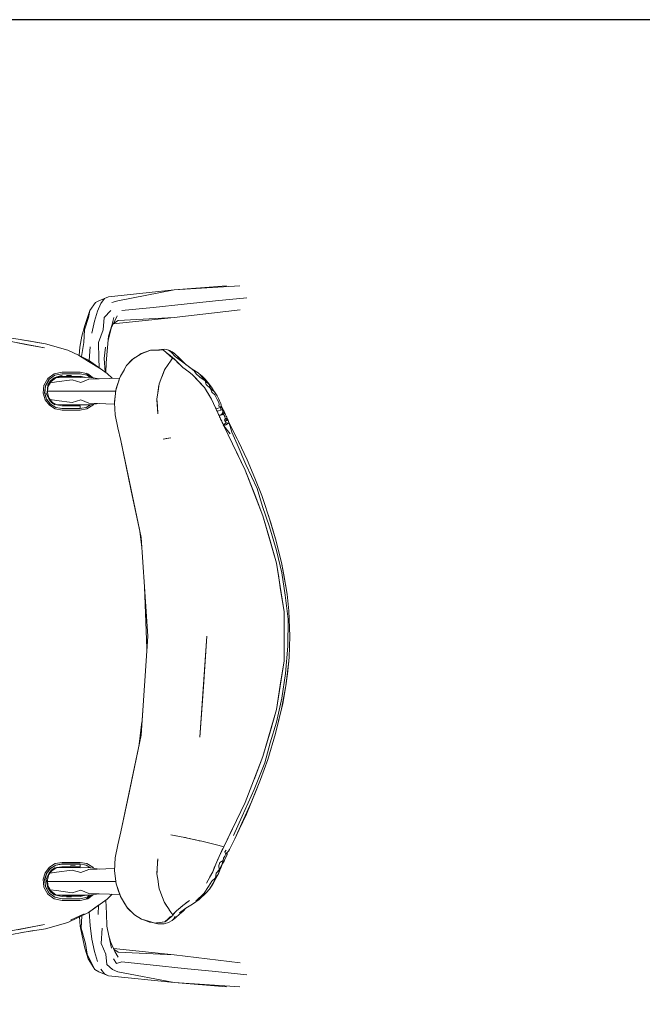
# Model space of a CAD drawing. Header units: millimetres. Extents: x -261 to 187, y -214 to 106.
# Tile 953 of 1056: x -212.323 to -211.856, y 18.012 to 18.751. Entities that reach past the tile are written whole.
import ezdxf

# ---------------------------------------------------------------- set-up
doc = ezdxf.new("R2010")
doc.units = ezdxf.units.MM
doc.header["$LTSCALE"] = 0.005
doc.header["$MEASUREMENT"] = 0
doc.layers.add('DI-Detalhes', color=1, linetype='Continuous', lineweight=30)
doc.layers.add('IFC-Elemento de mobília-Contorno', color=9, linetype='Continuous', lineweight=5)

msp = doc.modelspace()

# ---------------------------------------------------------------- linework, layer by layer
at = {"layer": 'DI-Detalhes'}
msp.add_lwpolyline([(-213.59691, 14.97736), (-210.47347, 14.97736), (-210.47347, 18.7509), (-213.59691, 18.7509), (-213.59691, 14.97736)], dxfattribs=at)
at = {"layer": 'IFC-Elemento de mobília-Contorno', "lineweight": 5}
for p, q in [((-212.25674, 18.54308), (-212.20744, 18.54815)), ((-212.24962, 18.54005), (-212.20744, 18.54815)), ((-212.20744, 18.54815), (-212.1581, 18.55132)), ((-212.20744, 18.54815), (-212.16813, 18.55132)), ((-212.27078, 18.53285), (-212.2665, 18.53872)), ((-212.2665, 18.53872), (-212.26381, 18.54005)), ((-212.26504, 18.53236), (-212.26247, 18.53804)), ((-212.26381, 18.54005), (-212.25674, 18.54308)), ((-212.26247, 18.53804), (-212.25966, 18.54166)), ((-212.25966, 18.54166), (-212.25674, 18.54308)), ((-212.25429, 18.53872), (-212.24962, 18.54005)), ((-212.19983, 18.53753), (-212.17643, 18.53994)), ((-212.17643, 18.53994), (-212.15302, 18.54235)), ((-212.2725, 18.52764), (-212.27078, 18.53285)), ((-212.27168, 18.52759), (-212.27078, 18.53285)), ((-212.26729, 18.52483), (-212.26504, 18.53236)), ((-212.25995, 18.52759), (-212.25503, 18.53285)), ((-212.24664, 18.53272), (-212.22323, 18.53512)), ((-212.22323, 18.53512), (-212.19983, 18.53753)), ((-212.20731, 18.52742), (-212.15798, 18.53337)), ((-212.27479, 18.51821), (-212.27168, 18.52759)), ((-212.27436, 18.52153), (-212.2725, 18.52764)), ((-212.26914, 18.51574), (-212.26729, 18.52483)), ((-212.26075, 18.51821), (-212.25995, 18.52759)), ((-212.25477, 18.5194), (-212.25021, 18.52875)), ((-212.25429, 18.52153), (-212.25256, 18.52764)), ((-212.25316, 18.5227), (-212.20731, 18.52742)), ((-212.25303, 18.52298), (-212.24953, 18.52538)), ((-212.24953, 18.52538), (-212.20731, 18.52742)), ((-212.27658, 18.51346), (-212.27436, 18.52153)), ((-212.27514, 18.50889), (-212.27479, 18.51821)), ((-212.26413, 18.50889), (-212.26075, 18.51821)), ((-212.25686, 18.51016), (-212.25429, 18.52153)), ((-212.25657, 18.51346), (-212.25429, 18.52153)), ((-212.33253, 18.50993), (-212.30458, 18.50468)), ((-212.32915, 18.51206), (-212.32148, 18.5107)), ((-212.32493, 18.5085), (-212.31732, 18.50707)), ((-212.32167, 18.51074), (-212.30393, 18.5078)), ((-212.32164, 18.51073), (-212.31675, 18.50992)), ((-212.32148, 18.5107), (-212.31275, 18.50919)), ((-212.31675, 18.50992), (-212.30393, 18.5078)), ((-212.2781, 18.50517), (-212.27658, 18.51346)), ((-212.27697, 18.49823), (-212.27514, 18.50889)), ((-212.26413, 18.50889), (-212.26381, 18.49681)), ((-212.25756, 18.50231), (-212.25657, 18.51346)), ((-212.31732, 18.50707), (-212.30458, 18.50468)), ((-212.30393, 18.5078), (-212.2873, 18.50311)), ((-212.30393, 18.5078), (-212.28729, 18.5031)), ((-212.2873, 18.50311), (-212.2792, 18.49933)), ((-212.2786, 18.49903), (-212.2781, 18.50517)), ((-212.27127, 18.4953), (-212.27051, 18.50541)), ((-212.25988, 18.49668), (-212.259, 18.50517)), ((-212.25834, 18.49339), (-212.25756, 18.50231)), ((-212.23218, 18.50036), (-212.22579, 18.50283)), ((-212.23214, 18.50042), (-212.22858, 18.50188)), ((-212.23214, 18.50042), (-212.229, 18.50163)), ((-212.23036, 18.50106), (-212.22976, 18.50133)), ((-212.229, 18.50163), (-212.2258, 18.50284)), ((-212.229, 18.50163), (-212.22587, 18.50284)), ((-212.22858, 18.50188), (-212.22602, 18.50278)), ((-212.22589, 18.50282), (-212.21564, 18.50317)), ((-212.22587, 18.50284), (-212.22528, 18.50304)), ((-212.22587, 18.50284), (-212.22335, 18.50291)), ((-212.22528, 18.50304), (-212.21897, 18.50331)), ((-212.22335, 18.50291), (-212.22084, 18.503)), ((-212.22084, 18.503), (-212.21832, 18.50308)), ((-212.22021, 18.50301), (-212.2202, 18.50302)), ((-212.21897, 18.50331), (-212.2148, 18.50375)), ((-212.21832, 18.50308), (-212.21581, 18.50316)), ((-212.21564, 18.50317), (-212.20866, 18.49714)), ((-212.2148, 18.50375), (-212.21311, 18.50358)), ((-212.21371, 18.50151), (-212.21241, 18.50048)), ((-212.21311, 18.50358), (-212.21118, 18.50273)), ((-212.21311, 18.50358), (-212.21074, 18.50266)), ((-212.21118, 18.50273), (-212.20932, 18.50128)), ((-212.21074, 18.50266), (-212.20888, 18.50172)), ((-212.20932, 18.50128), (-212.20675, 18.49833)), ((-212.20888, 18.50172), (-212.20708, 18.50049)), ((-212.2792, 18.49933), (-212.2717, 18.49441)), ((-212.2792, 18.49933), (-212.27173, 18.49564)), ((-212.27274, 18.49611), (-212.27173, 18.49564)), ((-212.27274, 18.49611), (-212.27173, 18.49564)), ((-212.27173, 18.49564), (-212.25768, 18.48559)), ((-212.2717, 18.49441), (-212.26215, 18.48868)), ((-212.26381, 18.49681), (-212.26379, 18.48996)), ((-212.25988, 18.49668), (-212.25924, 18.48671)), ((-212.25876, 18.48636), (-212.25834, 18.49339)), ((-212.24308, 18.49145), (-212.24101, 18.49387)), ((-212.24176, 18.49304), (-212.24075, 18.49419)), ((-212.24101, 18.49387), (-212.23805, 18.49661)), ((-212.24075, 18.49419), (-212.23931, 18.4955)), ((-212.23931, 18.4955), (-212.23788, 18.49681)), ((-212.23819, 18.49652), (-212.23218, 18.50036)), ((-212.23788, 18.49681), (-212.23501, 18.49861)), ((-212.23501, 18.49861), (-212.23214, 18.50042)), ((-212.21241, 18.50048), (-212.21046, 18.49893)), ((-212.21192, 18.49224), (-212.2102, 18.49481)), ((-212.21046, 18.49893), (-212.2085, 18.49738)), ((-212.21043, 18.49867), (-212.21003, 18.49859)), ((-212.21043, 18.49867), (-212.21003, 18.49859)), ((-212.21021, 18.49481), (-212.2085, 18.49738)), ((-212.2102, 18.49481), (-212.20868, 18.49716)), ((-212.20968, 18.49562), (-212.20967, 18.49562)), ((-212.20882, 18.49695), (-212.20879, 18.49693)), ((-212.2085, 18.49738), (-212.20491, 18.49392)), ((-212.2085, 18.49738), (-212.20752, 18.49643)), ((-212.20752, 18.49643), (-212.20653, 18.49549)), ((-212.20708, 18.50049), (-212.20331, 18.497)), ((-212.20675, 18.49833), (-212.19899, 18.49253)), ((-212.20653, 18.49549), (-212.20457, 18.4936)), ((-212.20491, 18.49392), (-212.20082, 18.49)), ((-212.20481, 18.49818), (-212.19899, 18.49253)), ((-212.20457, 18.4936), (-212.2027, 18.4918)), ((-212.20331, 18.497), (-212.19844, 18.49213)), ((-212.29735, 18.48537), (-212.29153, 18.48662)), ((-212.29153, 18.48662), (-212.28816, 18.48662)), ((-212.28816, 18.48662), (-212.28478, 18.48662)), ((-212.28478, 18.48662), (-212.2814, 18.48661)), ((-212.2814, 18.48661), (-212.27802, 18.48661)), ((-212.27802, 18.48661), (-212.27221, 18.48536)), ((-212.24809, 18.48259), (-212.24308, 18.49145)), ((-212.24772, 18.48342), (-212.2455, 18.48722)), ((-212.2455, 18.48722), (-212.24473, 18.48854)), ((-212.2429, 18.49166), (-212.24276, 18.49189)), ((-212.24287, 18.49169), (-212.24276, 18.49189)), ((-212.24287, 18.49169), (-212.24276, 18.49189)), ((-212.24276, 18.49189), (-212.24176, 18.49304)), ((-212.2166, 18.48302), (-212.21456, 18.48829)), ((-212.21649, 18.48329), (-212.21491, 18.48758)), ((-212.21538, 18.4863), (-212.21533, 18.4863)), ((-212.21491, 18.48758), (-212.21473, 18.48787)), ((-212.21459, 18.48823), (-212.21192, 18.49224)), ((-212.2027, 18.4918), (-212.20082, 18.49)), ((-212.20082, 18.49), (-212.19639, 18.48668)), ((-212.19899, 18.49253), (-212.19236, 18.48739)), ((-212.19899, 18.49253), (-212.19392, 18.48887)), ((-212.19639, 18.48668), (-212.19365, 18.48463)), ((-212.19392, 18.48887), (-212.18941, 18.48607)), ((-212.19236, 18.48739), (-212.19087, 18.48515)), ((-212.18941, 18.48607), (-212.18415, 18.48124)), ((-212.30515, 18.47658), (-212.30214, 18.48185)), ((-212.30405, 18.47625), (-212.30134, 18.48091)), ((-212.30392, 18.47623), (-212.30123, 18.481)), ((-212.30214, 18.48185), (-212.29735, 18.48537)), ((-212.3021, 18.47713), (-212.30021, 18.48006)), ((-212.30208, 18.47563), (-212.29979, 18.47962)), ((-212.30135, 18.48091), (-212.29684, 18.48423)), ((-212.30134, 18.48091), (-212.30133, 18.48092)), ((-212.30072, 18.47872), (-212.29822, 18.48122)), ((-212.30043, 18.47851), (-212.29568, 18.47916)), ((-212.30021, 18.48006), (-212.29752, 18.48225)), ((-212.29979, 18.47962), (-212.29608, 18.48233)), ((-212.29822, 18.48122), (-212.29512, 18.48292)), ((-212.29752, 18.48225), (-212.29154, 18.48434)), ((-212.29684, 18.48423), (-212.29154, 18.48537)), ((-212.2961, 18.48231), (-212.29128, 18.48264)), ((-212.29608, 18.48233), (-212.29158, 18.48329)), ((-212.29568, 18.47916), (-212.28381, 18.48075)), ((-212.29512, 18.48292), (-212.29154, 18.48434)), ((-212.29512, 18.48292), (-212.29156, 18.48358)), ((-212.29158, 18.48329), (-212.2882, 18.48329)), ((-212.29154, 18.48537), (-212.28816, 18.48537)), ((-212.29128, 18.48264), (-212.28213, 18.48264)), ((-212.28829, 18.48393), (-212.28441, 18.4839)), ((-212.2882, 18.48329), (-212.28482, 18.48329)), ((-212.28816, 18.48537), (-212.28478, 18.48537)), ((-212.28482, 18.48329), (-212.28144, 18.48329)), ((-212.28478, 18.48537), (-212.2814, 18.48537)), ((-212.28381, 18.48075), (-212.27747, 18.47884)), ((-212.28213, 18.48264), (-212.27747, 18.48249)), ((-212.28144, 18.48329), (-212.27806, 18.48329)), ((-212.2814, 18.48537), (-212.27802, 18.48536)), ((-212.27905, 18.48329), (-212.27904, 18.48264)), ((-212.27904, 18.48254), (-212.27904, 18.48264)), ((-212.27806, 18.48329), (-212.27464, 18.48256)), ((-212.27804, 18.48357), (-212.27363, 18.48258)), ((-212.27802, 18.48536), (-212.27271, 18.48421)), ((-212.27796, 18.48264), (-212.27793, 18.48326)), ((-212.27796, 18.4825), (-212.27796, 18.48264)), ((-212.27747, 18.48249), (-212.27146, 18.48264)), ((-212.27747, 18.47884), (-212.27154, 18.48125)), ((-212.27375, 18.48569), (-212.27058, 18.48359)), ((-212.27375, 18.48569), (-212.27325, 18.48536)), ((-212.27373, 18.4826), (-212.2737, 18.48258)), ((-212.27373, 18.4826), (-212.27365, 18.48258)), ((-212.27325, 18.48536), (-212.27191, 18.48447)), ((-212.27271, 18.48421), (-212.27037, 18.48249)), ((-212.27221, 18.48536), (-212.26781, 18.48213)), ((-212.27191, 18.48447), (-212.27058, 18.48359)), ((-212.27163, 18.48124), (-212.24824, 18.48212)), ((-212.27163, 18.48125), (-212.27154, 18.48125)), ((-212.27146, 18.48264), (-212.26357, 18.48155)), ((-212.27058, 18.48359), (-212.26887, 18.48228)), ((-212.27058, 18.48359), (-212.2693, 18.48261)), ((-212.2693, 18.48261), (-212.26887, 18.48228)), ((-212.25768, 18.48559), (-212.25404, 18.4819)), ((-212.25115, 18.47312), (-212.24809, 18.48259)), ((-212.25092, 18.47414), (-212.24893, 18.48004)), ((-212.25092, 18.47414), (-212.24937, 18.47864)), ((-212.24893, 18.48004), (-212.24879, 18.48043)), ((-212.24788, 18.48296), (-212.24772, 18.48342)), ((-212.24787, 18.48299), (-212.24772, 18.48342)), ((-212.21861, 18.4778), (-212.2166, 18.48302)), ((-212.19365, 18.48463), (-212.18918, 18.47978)), ((-212.19365, 18.48463), (-212.19137, 18.48215)), ((-212.19142, 18.48221), (-212.18918, 18.47978)), ((-212.19087, 18.48515), (-212.18814, 18.4827)), ((-212.18918, 18.47978), (-212.18471, 18.47495)), ((-212.18918, 18.47978), (-212.18695, 18.47737)), ((-212.18814, 18.4827), (-212.18426, 18.48013)), ((-212.18785, 18.48454), (-212.18426, 18.48013)), ((-212.18678, 18.48365), (-212.18415, 18.48124)), ((-212.18426, 18.48013), (-212.18109, 18.47719)), ((-212.18426, 18.48013), (-212.18347, 18.47727)), ((-212.18415, 18.48124), (-212.17936, 18.47532)), ((-212.30572, 18.47076), (-212.30509, 18.47668)), ((-212.30459, 18.4709), (-212.30405, 18.47625)), ((-212.30446, 18.47076), (-212.30392, 18.47623)), ((-212.30445, 18.47227), (-212.30432, 18.47227)), ((-212.30294, 18.47816), (-212.30282, 18.47818)), ((-212.30279, 18.47099), (-212.3021, 18.47713)), ((-212.30254, 18.47105), (-212.30208, 18.47563)), ((-212.30241, 18.47227), (-212.29157, 18.47227)), ((-212.30218, 18.47582), (-212.3021, 18.47713)), ((-212.29157, 18.47227), (-212.28197, 18.47227)), ((-212.28197, 18.47227), (-212.27662, 18.47227)), ((-212.27662, 18.47227), (-212.2598, 18.47227)), ((-212.2598, 18.47227), (-212.25126, 18.47227)), ((-212.25228, 18.46362), (-212.25115, 18.47312)), ((-212.251, 18.47361), (-212.25092, 18.47414)), ((-212.22035, 18.46662), (-212.21948, 18.47221)), ((-212.21962, 18.47131), (-212.21886, 18.47681)), ((-212.21953, 18.47194), (-212.21952, 18.47194)), ((-212.21948, 18.47221), (-212.21861, 18.4778)), ((-212.21886, 18.47681), (-212.21869, 18.47727)), ((-212.18695, 18.47737), (-212.18471, 18.47495)), ((-212.18535, 18.47563), (-212.18533, 18.47562)), ((-212.18471, 18.47495), (-212.17934, 18.46621)), ((-212.18471, 18.47495), (-212.18337, 18.47276)), ((-212.18347, 18.47727), (-212.18004, 18.47423)), ((-212.18337, 18.47276), (-212.18203, 18.47058)), ((-212.18176, 18.47828), (-212.17936, 18.47532)), ((-212.18109, 18.47719), (-212.18004, 18.47423)), ((-212.18004, 18.47423), (-212.1771, 18.47167)), ((-212.18004, 18.47423), (-212.17917, 18.4714)), ((-212.17936, 18.47532), (-212.17801, 18.47284)), ((-212.17936, 18.47532), (-212.178, 18.47283)), ((-212.17917, 18.4714), (-212.17693, 18.46947)), ((-212.17801, 18.47284), (-212.1771, 18.47167)), ((-212.1771, 18.47167), (-212.17522, 18.46866)), ((-212.30572, 18.47076), (-212.3042, 18.46576)), ((-212.30459, 18.4709), (-212.3039, 18.46861)), ((-212.30446, 18.47076), (-212.3031, 18.4663)), ((-212.3042, 18.46576), (-212.30102, 18.46166)), ((-212.3039, 18.46861), (-212.30318, 18.46617)), ((-212.30349, 18.47088), (-212.30126, 18.46589)), ((-212.30325, 18.46641), (-212.30313, 18.46639)), ((-212.30322, 18.46631), (-212.30177, 18.46443)), ((-212.3031, 18.4663), (-212.30015, 18.4625)), ((-212.30254, 18.47105), (-212.30138, 18.46722)), ((-212.30194, 18.46798), (-212.30033, 18.46537)), ((-212.30177, 18.46443), (-212.30032, 18.46255)), ((-212.30138, 18.46722), (-212.29893, 18.46406)), ((-212.30126, 18.46589), (-212.29931, 18.46359)), ((-212.30045, 18.46602), (-212.29568, 18.46537)), ((-212.30033, 18.46537), (-212.29815, 18.46321)), ((-212.29893, 18.46406), (-212.29551, 18.46198)), ((-212.29568, 18.46537), (-212.28381, 18.46378)), ((-212.28381, 18.46378), (-212.27747, 18.4657)), ((-212.27747, 18.4657), (-212.27154, 18.46329)), ((-212.25225, 18.46441), (-212.25174, 18.4682)), ((-212.25225, 18.46441), (-212.25223, 18.46402)), ((-212.22038, 18.46575), (-212.22032, 18.46619)), ((-212.22038, 18.46575), (-212.21972, 18.45526)), ((-212.22035, 18.46662), (-212.22003, 18.46094)), ((-212.18203, 18.47058), (-212.18068, 18.46839)), ((-212.18068, 18.46839), (-212.17934, 18.46621)), ((-212.17934, 18.46621), (-212.17638, 18.45981)), ((-212.1786, 18.46461), (-212.17786, 18.46301)), ((-212.17693, 18.46947), (-212.17504, 18.46595)), ((-212.17522, 18.46866), (-212.17418, 18.46673)), ((-212.17504, 18.46595), (-212.17426, 18.46434)), ((-212.17426, 18.46434), (-212.17362, 18.46279)), ((-212.17418, 18.46673), (-212.17337, 18.46494)), ((-212.17337, 18.46494), (-212.1725, 18.46311)), ((-212.30102, 18.46166), (-212.29661, 18.45895)), ((-212.30032, 18.46255), (-212.29628, 18.46009)), ((-212.30024, 18.4625), (-212.30008, 18.46249)), ((-212.30021, 18.46257), (-212.29608, 18.46005)), ((-212.29931, 18.46359), (-212.29681, 18.46192)), ((-212.29661, 18.45895), (-212.29153, 18.458)), ((-212.29628, 18.46009), (-212.29163, 18.45924)), ((-212.29618, 18.46011), (-212.29153, 18.45925)), ((-212.2959, 18.46221), (-212.29128, 18.4619)), ((-212.29551, 18.46198), (-212.29158, 18.46125)), ((-212.29163, 18.45924), (-212.28825, 18.45924)), ((-212.29158, 18.46125), (-212.2882, 18.46125)), ((-212.29153, 18.45925), (-212.28815, 18.45925)), ((-212.29153, 18.458), (-212.28815, 18.458)), ((-212.29128, 18.4619), (-212.28213, 18.4619)), ((-212.28825, 18.45924), (-212.28486, 18.45924)), ((-212.2882, 18.46125), (-212.28482, 18.46125)), ((-212.28815, 18.45925), (-212.28477, 18.45925)), ((-212.28815, 18.458), (-212.28478, 18.458)), ((-212.28486, 18.45924), (-212.28148, 18.45923)), ((-212.28482, 18.46125), (-212.28144, 18.46125)), ((-212.28478, 18.458), (-212.2814, 18.458)), ((-212.28477, 18.45925), (-212.2814, 18.45925)), ((-212.28213, 18.4619), (-212.27747, 18.46204)), ((-212.28148, 18.45923), (-212.27809, 18.45923)), ((-212.28144, 18.46125), (-212.27806, 18.46125)), ((-212.2814, 18.45925), (-212.27802, 18.45925)), ((-212.2814, 18.458), (-212.27802, 18.458)), ((-212.27904, 18.46125), (-212.27904, 18.46199)), ((-212.27904, 18.45923), (-212.27904, 18.45925)), ((-212.2781, 18.45799), (-212.27293, 18.45896)), ((-212.27809, 18.45923), (-212.27344, 18.46009)), ((-212.27809, 18.45923), (-212.27809, 18.45925)), ((-212.27808, 18.46125), (-212.27807, 18.46202)), ((-212.27806, 18.46125), (-212.27804, 18.46109)), ((-212.27804, 18.46109), (-212.27803, 18.46066)), ((-212.27803, 18.46066), (-212.27802, 18.46002)), ((-212.27802, 18.46002), (-212.27802, 18.45925)), ((-212.27747, 18.46204), (-212.27146, 18.4619)), ((-212.27344, 18.46009), (-212.27018, 18.46208)), ((-212.27293, 18.45896), (-212.26852, 18.46167)), ((-212.27163, 18.46119), (-212.27163, 18.4619)), ((-212.27154, 18.46329), (-212.2522, 18.46256)), ((-212.27146, 18.4619), (-212.26357, 18.46299)), ((-212.26852, 18.46167), (-212.26796, 18.46238)), ((-212.25228, 18.46362), (-212.25166, 18.4546)), ((-212.22003, 18.46094), (-212.21972, 18.45526)), ((-212.17786, 18.46301), (-212.17712, 18.46141)), ((-212.17712, 18.46141), (-212.17638, 18.45981)), ((-212.17638, 18.45981), (-212.17299, 18.45237)), ((-212.17638, 18.45981), (-212.176, 18.45897)), ((-212.176, 18.45897), (-212.17221, 18.46025)), ((-212.176, 18.45897), (-212.1756, 18.45809)), ((-212.17561, 18.45812), (-212.17523, 18.45728)), ((-212.17523, 18.45728), (-212.17139, 18.45819)), ((-212.17523, 18.45728), (-212.17484, 18.45643)), ((-212.17484, 18.45643), (-212.17446, 18.45559)), ((-212.17401, 18.46093), (-212.17362, 18.46279)), ((-212.17401, 18.46093), (-212.17221, 18.46025)), ((-212.17258, 18.45882), (-212.17221, 18.46025)), ((-212.17258, 18.45882), (-212.17139, 18.45819)), ((-212.1725, 18.46311), (-212.17224, 18.46169)), ((-212.17224, 18.46169), (-212.17221, 18.46025)), ((-212.17223, 18.46158), (-212.17104, 18.45931)), ((-212.17221, 18.46025), (-212.17104, 18.45931)), ((-212.17139, 18.45819), (-212.17104, 18.45931)), ((-212.17139, 18.45819), (-212.17102, 18.45731)), ((-212.17114, 18.45898), (-212.16996, 18.45707)), ((-212.17102, 18.45731), (-212.1709, 18.45634)), ((-212.17102, 18.45731), (-212.16996, 18.45707)), ((-212.16996, 18.45707), (-212.16988, 18.45605)), ((-212.16991, 18.45642), (-212.16916, 18.45531)), ((-212.25166, 18.4546), (-212.2498, 18.44483)), ((-212.17446, 18.45559), (-212.17408, 18.45475)), ((-212.17408, 18.45475), (-212.17369, 18.4539)), ((-212.17369, 18.4539), (-212.1716, 18.45504)), ((-212.17369, 18.4539), (-212.17006, 18.45487)), ((-212.17369, 18.4539), (-212.17331, 18.45306)), ((-212.17331, 18.45306), (-212.17299, 18.45237)), ((-212.17299, 18.45237), (-212.17023, 18.4463)), ((-212.17299, 18.45237), (-212.17254, 18.45137)), ((-212.17254, 18.45137), (-212.17215, 18.45052)), ((-212.17215, 18.45052), (-212.17177, 18.44968)), ((-212.17177, 18.44968), (-212.17138, 18.44884)), ((-212.1716, 18.45504), (-212.1709, 18.45634)), ((-212.1716, 18.45504), (-212.16981, 18.45588)), ((-212.1716, 18.45504), (-212.17006, 18.45487)), ((-212.1709, 18.45634), (-212.16987, 18.45586)), ((-212.17006, 18.45487), (-212.16987, 18.45586)), ((-212.17006, 18.45487), (-212.16994, 18.45396)), ((-212.16994, 18.45396), (-212.16935, 18.45326)), ((-212.16988, 18.45605), (-212.16987, 18.45586)), ((-212.16987, 18.45586), (-212.16916, 18.45531)), ((-212.16964, 18.45064), (-212.16906, 18.45183)), ((-212.16964, 18.45064), (-212.16773, 18.4518)), ((-212.16964, 18.45064), (-212.16909, 18.44942)), ((-212.16935, 18.45326), (-212.16906, 18.45183)), ((-212.16916, 18.45531), (-212.16885, 18.4545)), ((-212.16909, 18.44942), (-212.16788, 18.45084)), ((-212.16909, 18.44942), (-212.16696, 18.45047)), ((-212.16909, 18.44942), (-212.16841, 18.44856)), ((-212.16906, 18.45183), (-212.16773, 18.4518)), ((-212.16885, 18.4545), (-212.16836, 18.45354)), ((-212.16836, 18.45354), (-212.16799, 18.45267)), ((-212.16799, 18.45267), (-212.16773, 18.4518)), ((-212.16788, 18.45084), (-212.16773, 18.4518)), ((-212.16788, 18.45084), (-212.16696, 18.45047)), ((-212.16778, 18.45145), (-212.16696, 18.45047)), ((-212.16696, 18.45047), (-212.16673, 18.4496)), ((-212.16673, 18.4496), (-212.16614, 18.44824)), ((-212.2498, 18.44483), (-212.24738, 18.43518)), ((-212.17138, 18.44884), (-212.171, 18.44799)), ((-212.171, 18.44799), (-212.17053, 18.44697)), ((-212.17059, 18.4471), (-212.16841, 18.44856)), ((-212.17059, 18.4471), (-212.16818, 18.44727)), ((-212.17059, 18.4471), (-212.17023, 18.4463)), ((-212.17023, 18.4463), (-212.16818, 18.44727)), ((-212.17023, 18.4463), (-212.16862, 18.44706)), ((-212.17023, 18.4463), (-212.16531, 18.44014)), ((-212.17023, 18.4463), (-212.15421, 18.41309)), ((-212.16862, 18.44706), (-212.16738, 18.44765)), ((-212.16841, 18.44856), (-212.16614, 18.44824)), ((-212.16818, 18.44727), (-212.16614, 18.44824)), ((-212.16738, 18.44765), (-212.16614, 18.44824)), ((-212.16614, 18.44824), (-212.16414, 18.44159)), ((-212.16614, 18.44824), (-212.16016, 18.43651)), ((-212.16414, 18.44159), (-212.16011, 18.43246)), ((-212.24738, 18.43518), (-212.23224, 18.36253)), ((-212.24738, 18.43518), (-212.23981, 18.39885)), ((-212.21555, 18.43629), (-212.20999, 18.43725)), ((-212.21555, 18.43629), (-212.21339, 18.43667)), ((-212.21339, 18.43667), (-212.20999, 18.43725)), ((-212.16016, 18.43651), (-212.15915, 18.43445)), ((-212.15915, 18.43445), (-212.15272, 18.42071)), ((-212.16222, 18.42969), (-212.15421, 18.41309)), ((-212.16011, 18.43246), (-212.15357, 18.41736)), ((-212.15272, 18.42071), (-212.14687, 18.40694)), ((-212.15421, 18.41309), (-212.14078, 18.37873)), ((-212.15421, 18.41309), (-212.14749, 18.39591)), ((-212.15357, 18.41736), (-212.14516, 18.39926)), ((-212.14687, 18.40694), (-212.14174, 18.39396)), ((-212.23981, 18.39885), (-212.23224, 18.36253)), ((-212.14516, 18.39926), (-212.14114, 18.38583)), ((-212.14749, 18.39591), (-212.14078, 18.37873)), ((-212.14174, 18.39396), (-212.13494, 18.37361)), ((-212.14114, 18.38583), (-212.13581, 18.37061)), ((-212.14078, 18.37873), (-212.13066, 18.34327)), ((-212.14078, 18.37873), (-212.13572, 18.361)), ((-212.13701, 18.37966), (-212.13132, 18.36147)), ((-212.13581, 18.37061), (-212.13054, 18.35285)), ((-212.13494, 18.37361), (-212.13132, 18.36147)), ((-212.23317, 18.36697), (-212.23172, 18.35494)), ((-212.23224, 18.36253), (-212.22971, 18.32547)), ((-212.23224, 18.36253), (-212.22717, 18.28842)), ((-212.13572, 18.361), (-212.13066, 18.34327)), ((-212.13132, 18.36147), (-212.12701, 18.34376)), ((-212.13054, 18.35285), (-212.12669, 18.33597)), ((-212.13066, 18.34327), (-212.12497, 18.30685)), ((-212.13066, 18.34327), (-212.12924, 18.33416)), ((-212.12701, 18.34376), (-212.12369, 18.32566)), ((-212.12701, 18.34376), (-212.12517, 18.33443)), ((-212.12924, 18.33416), (-212.12781, 18.32506)), ((-212.12669, 18.33597), (-212.12418, 18.31921)), ((-212.12517, 18.33443), (-212.12259, 18.3199)), ((-212.22971, 18.32547), (-212.2278, 18.27921)), ((-212.12781, 18.32506), (-212.12497, 18.30685)), ((-212.12418, 18.31921), (-212.122, 18.30134)), ((-212.12259, 18.3199), (-212.12129, 18.30755)), ((-212.12497, 18.26999), (-212.12497, 18.30685)), ((-212.12207, 18.2809), (-212.122, 18.30134)), ((-212.12129, 18.30755), (-212.12056, 18.2884)), ((-212.23224, 18.21431), (-212.22717, 18.28842)), ((-212.18806, 18.21264), (-212.18287, 18.28842)), ((-212.18547, 18.25053), (-212.18287, 18.28842)), ((-212.12109, 18.27255), (-212.12056, 18.2884)), ((-212.1238, 18.26058), (-212.12207, 18.2809)), ((-212.12252, 18.26015), (-212.12109, 18.27255)), ((-212.13068, 18.23357), (-212.12497, 18.26999)), ((-212.12782, 18.25178), (-212.12497, 18.26999)), ((-212.12369, 18.25114), (-212.12148, 18.26964)), ((-212.12673, 18.24189), (-212.1238, 18.26058)), ((-212.12369, 18.25114), (-212.12252, 18.26015)), ((-212.23224, 18.21431), (-212.22971, 18.25137)), ((-212.18806, 18.21264), (-212.18547, 18.25053)), ((-212.13068, 18.23357), (-212.12782, 18.25178)), ((-212.12692, 18.23397), (-212.12369, 18.25114)), ((-212.12595, 18.23789), (-212.12369, 18.25114)), ((-212.13134, 18.21538), (-212.12595, 18.23789)), ((-212.13055, 18.22403), (-212.12673, 18.24189)), ((-212.1408, 18.19811), (-212.13068, 18.23357)), ((-212.13574, 18.21584), (-212.13068, 18.23357)), ((-212.13134, 18.21538), (-212.12692, 18.23397)), ((-212.23366, 18.20752), (-212.23156, 18.22426)), ((-212.13531, 18.20836), (-212.13055, 18.22403)), ((-212.24738, 18.14166), (-212.23224, 18.21431)), ((-212.24102, 18.17221), (-212.23224, 18.21431)), ((-212.1408, 18.19811), (-212.13574, 18.21584)), ((-212.13712, 18.19607), (-212.13134, 18.21538)), ((-212.13945, 18.19342), (-212.13531, 18.20836)), ((-212.15423, 18.16376), (-212.1408, 18.19811)), ((-212.14752, 18.18093), (-212.1408, 18.19811)), ((-212.14739, 18.17338), (-212.13945, 18.19342)), ((-212.14255, 18.18106), (-212.13712, 18.19607)), ((-212.14937, 18.16434), (-212.14255, 18.18106)), ((-212.14638, 18.17143), (-212.14255, 18.18106)), ((-212.24738, 18.14166), (-212.24102, 18.17221)), ((-212.15634, 18.15347), (-212.14739, 18.17338)), ((-212.15327, 18.15498), (-212.14638, 18.17143)), ((-212.17025, 18.13054), (-212.15423, 18.16376)), ((-212.16071, 18.15031), (-212.15423, 18.16376)), ((-212.15667, 18.14825), (-212.14937, 18.16434)), ((-212.15859, 18.14347), (-212.15327, 18.15498)), ((-212.16548, 18.14042), (-212.16071, 18.15031)), ((-212.16297, 18.13888), (-212.15634, 18.15347)), ((-212.16195, 18.13654), (-212.15667, 18.14825)), ((-212.2498, 18.13201), (-212.24738, 18.14166)), ((-212.20999, 18.13958), (-212.20354, 18.13834)), ((-212.20999, 18.13958), (-212.20605, 18.13882)), ((-212.20605, 18.13882), (-212.20354, 18.13834)), ((-212.17025, 18.13054), (-212.16548, 18.14042)), ((-212.16195, 18.13654), (-212.15859, 18.14347)), ((-212.25166, 18.12223), (-212.2498, 18.13201)), ((-212.20354, 18.13834), (-212.20057, 18.13773)), ((-212.20354, 18.13834), (-212.20206, 18.13804)), ((-212.20206, 18.13804), (-212.20057, 18.13773)), ((-212.20057, 18.13773), (-212.19738, 18.13705)), ((-212.20057, 18.13773), (-212.19898, 18.13738)), ((-212.19898, 18.13738), (-212.19738, 18.13705)), ((-212.19738, 18.13705), (-212.194, 18.13629)), ((-212.19569, 18.13667), (-212.194, 18.13629)), ((-212.194, 18.13629), (-212.19043, 18.13548)), ((-212.19221, 18.13589), (-212.19043, 18.13548)), ((-212.19043, 18.13548), (-212.18668, 18.1346)), ((-212.18855, 18.13504), (-212.18668, 18.1346)), ((-212.18668, 18.1346), (-212.18278, 18.13367)), ((-212.18668, 18.1346), (-212.18473, 18.13413)), ((-212.18473, 18.13413), (-212.18278, 18.13367)), ((-212.18278, 18.13367), (-212.17873, 18.13267)), ((-212.18278, 18.13367), (-212.18075, 18.13317)), ((-212.18075, 18.13317), (-212.17873, 18.13267)), ((-212.17873, 18.13267), (-212.17454, 18.13163)), ((-212.17873, 18.13267), (-212.17663, 18.13215)), ((-212.17663, 18.13215), (-212.17454, 18.13163)), ((-212.17454, 18.13163), (-212.17025, 18.13054)), ((-212.17454, 18.13163), (-212.17283, 18.13119)), ((-212.1659, 18.12846), (-212.16195, 18.13654)), ((-212.1737, 18.12323), (-212.17025, 18.13054)), ((-212.1737, 18.12323), (-212.17266, 18.12544)), ((-212.17283, 18.13119), (-212.17025, 18.13054)), ((-212.17266, 18.12544), (-212.17161, 18.12764)), ((-212.17161, 18.12764), (-212.17093, 18.12909)), ((-212.17093, 18.12909), (-212.17025, 18.13054)), ((-212.16942, 18.12667), (-212.16851, 18.12793)), ((-212.16942, 18.12667), (-212.16863, 18.125)), ((-212.16936, 18.12345), (-212.16863, 18.125)), ((-212.16863, 18.125), (-212.16754, 18.12616)), ((-212.16846, 18.12305), (-212.16772, 18.12466)), ((-212.16772, 18.12466), (-212.16754, 18.12616)), ((-212.16754, 18.12616), (-212.16657, 18.12726)), ((-212.16657, 18.12726), (-212.1659, 18.12846)), ((-212.30103, 18.11517), (-212.29662, 18.11788)), ((-212.30032, 18.11428), (-212.29628, 18.11674)), ((-212.30021, 18.11426), (-212.29618, 18.11672)), ((-212.29662, 18.11788), (-212.29153, 18.11884)), ((-212.29628, 18.11674), (-212.29163, 18.1176)), ((-212.29618, 18.11672), (-212.29153, 18.11759)), ((-212.29163, 18.1176), (-212.28825, 18.1176)), ((-212.29153, 18.11884), (-212.28815, 18.11884)), ((-212.29153, 18.11759), (-212.28815, 18.11759)), ((-212.28825, 18.1176), (-212.28486, 18.1176)), ((-212.28815, 18.11884), (-212.28478, 18.11884)), ((-212.28815, 18.11759), (-212.28477, 18.11759)), ((-212.28486, 18.1176), (-212.28148, 18.1176)), ((-212.28478, 18.11884), (-212.2814, 18.11884)), ((-212.28477, 18.11759), (-212.2814, 18.11759)), ((-212.28148, 18.1176), (-212.27809, 18.1176)), ((-212.2814, 18.11884), (-212.27802, 18.11883)), ((-212.2814, 18.11759), (-212.27802, 18.11759)), ((-212.27904, 18.11759), (-212.27904, 18.1176)), ((-212.27809, 18.11759), (-212.27809, 18.1176)), ((-212.27809, 18.1176), (-212.27344, 18.11674)), ((-212.27803, 18.11617), (-212.27802, 18.11682)), ((-212.27802, 18.11883), (-212.27294, 18.11787)), ((-212.27802, 18.11682), (-212.27802, 18.11759)), ((-212.27344, 18.11674), (-212.27018, 18.11476)), ((-212.27294, 18.11787), (-212.26853, 18.11517)), ((-212.25225, 18.11243), (-212.25166, 18.12223)), ((-212.22035, 18.11035), (-212.21972, 18.12158)), ((-212.22007, 18.11523), (-212.21998, 18.11689)), ((-212.21998, 18.11689), (-212.21985, 18.11923)), ((-212.21985, 18.11923), (-212.21972, 18.12158)), ((-212.17851, 18.11175), (-212.1761, 18.11749)), ((-212.17731, 18.11463), (-212.1761, 18.11749)), ((-212.1761, 18.11749), (-212.1737, 18.12323)), ((-212.1761, 18.11749), (-212.1749, 18.12036)), ((-212.1749, 18.12036), (-212.1737, 18.12323)), ((-212.17395, 18.11641), (-212.17311, 18.11883)), ((-212.17359, 18.11316), (-212.17171, 18.11703)), ((-212.17315, 18.11295), (-212.17139, 18.11736)), ((-212.17311, 18.11883), (-212.17076, 18.12023)), ((-212.17227, 18.11515), (-212.17139, 18.11736)), ((-212.17171, 18.11703), (-212.17076, 18.12023)), ((-212.17139, 18.11736), (-212.16995, 18.11966)), ((-212.17076, 18.12023), (-212.17029, 18.12198)), ((-212.17029, 18.12198), (-212.16936, 18.12345)), ((-212.16995, 18.11966), (-212.16931, 18.12129)), ((-212.16931, 18.12129), (-212.16846, 18.12305)), ((-212.30572, 18.10614), (-212.30421, 18.11107)), ((-212.30446, 18.10607), (-212.30306, 18.11068)), ((-212.30421, 18.11107), (-212.30103, 18.11517)), ((-212.3039, 18.10823), (-212.30318, 18.11066)), ((-212.30349, 18.10595), (-212.30125, 18.11095)), ((-212.30325, 18.11042), (-212.30313, 18.11044)), ((-212.30322, 18.11052), (-212.30177, 18.1124)), ((-212.3031, 18.11054), (-212.30015, 18.11434)), ((-212.30254, 18.10578), (-212.30138, 18.10961)), ((-212.30193, 18.10886), (-212.30033, 18.11147)), ((-212.30177, 18.1124), (-212.30032, 18.11428)), ((-212.30138, 18.10961), (-212.29892, 18.1128)), ((-212.30125, 18.11095), (-212.29931, 18.11324)), ((-212.30045, 18.11081), (-212.29568, 18.11147)), ((-212.30033, 18.11147), (-212.29815, 18.11362)), ((-212.30024, 18.11433), (-212.30008, 18.11434)), ((-212.29931, 18.11324), (-212.29681, 18.11491)), ((-212.29893, 18.11278), (-212.29551, 18.11486)), ((-212.2959, 18.11462), (-212.29128, 18.11493)), ((-212.29568, 18.11147), (-212.28381, 18.11305)), ((-212.29551, 18.11486), (-212.29158, 18.11559)), ((-212.29158, 18.11559), (-212.2882, 18.11559)), ((-212.29128, 18.11493), (-212.28213, 18.11493)), ((-212.2882, 18.11559), (-212.28482, 18.11559)), ((-212.28517, 18.11617), (-212.28159, 18.11648)), ((-212.28482, 18.11559), (-212.28144, 18.11559)), ((-212.28381, 18.11305), (-212.27747, 18.11113)), ((-212.28213, 18.11493), (-212.27747, 18.11479)), ((-212.28144, 18.11559), (-212.27806, 18.11559)), ((-212.27904, 18.11484), (-212.27904, 18.11559)), ((-212.27808, 18.11559), (-212.27807, 18.11481)), ((-212.27806, 18.11559), (-212.27804, 18.11574)), ((-212.27804, 18.11574), (-212.27803, 18.11617)), ((-212.27747, 18.11479), (-212.27146, 18.11493)), ((-212.27747, 18.11113), (-212.27154, 18.11355)), ((-212.27163, 18.11493), (-212.27163, 18.11564)), ((-212.27163, 18.11496), (-212.26357, 18.11384)), ((-212.27163, 18.11354), (-212.25214, 18.11427)), ((-212.26853, 18.11517), (-212.26797, 18.11445)), ((-212.25225, 18.11243), (-212.25093, 18.10271)), ((-212.22035, 18.11023), (-212.22026, 18.11189)), ((-212.22035, 18.11023), (-212.21991, 18.10744)), ((-212.22026, 18.11189), (-212.22016, 18.11356)), ((-212.22016, 18.11356), (-212.22007, 18.11523)), ((-212.18327, 18.10313), (-212.17851, 18.11175)), ((-212.18089, 18.10744), (-212.17851, 18.11175)), ((-212.17851, 18.11175), (-212.17731, 18.11463)), ((-212.1764, 18.10711), (-212.17596, 18.11067)), ((-212.1764, 18.10711), (-212.17409, 18.11023)), ((-212.17617, 18.10666), (-212.17409, 18.11023)), ((-212.17596, 18.11067), (-212.17359, 18.11316)), ((-212.17409, 18.11023), (-212.17359, 18.11316)), ((-212.17409, 18.11023), (-212.17315, 18.11294)), ((-212.17395, 18.11641), (-212.17359, 18.11316)), ((-212.17315, 18.11294), (-212.17227, 18.11515)), ((-212.30572, 18.10614), (-212.30509, 18.10014)), ((-212.30459, 18.10594), (-212.3039, 18.10823)), ((-212.30459, 18.10594), (-212.30405, 18.10059)), ((-212.30446, 18.10607), (-212.30392, 18.1006)), ((-212.30445, 18.10457), (-212.30432, 18.10457)), ((-212.30349, 18.10595), (-212.3021, 18.0997)), ((-212.30349, 18.10595), (-212.30253, 18.1022)), ((-212.30254, 18.10578), (-212.30208, 18.10121)), ((-212.30253, 18.1022), (-212.30119, 18.09892)), ((-212.30241, 18.10457), (-212.29157, 18.10457)), ((-212.29157, 18.10457), (-212.28197, 18.10457)), ((-212.28197, 18.10457), (-212.27662, 18.10457)), ((-212.27662, 18.10457), (-212.2598, 18.10457)), ((-212.2598, 18.10457), (-212.25118, 18.10457)), ((-212.25093, 18.10271), (-212.24773, 18.09343)), ((-212.25093, 18.10271), (-212.24908, 18.09729)), ((-212.25093, 18.10271), (-212.24759, 18.09314)), ((-212.21991, 18.10744), (-212.21948, 18.10464)), ((-212.21948, 18.10464), (-212.21905, 18.10185)), ((-212.21911, 18.10231), (-212.21861, 18.09905)), ((-212.18162, 18.1006), (-212.17928, 18.10471)), ((-212.18083, 18.09879), (-212.17817, 18.1031)), ((-212.18083, 18.09879), (-212.17831, 18.10258)), ((-212.17928, 18.10471), (-212.1764, 18.10711)), ((-212.17831, 18.10258), (-212.17617, 18.10666)), ((-212.17831, 18.10258), (-212.17618, 18.10665)), ((-212.17817, 18.1031), (-212.1764, 18.10711)), ((-212.30509, 18.10014), (-212.30211, 18.09493)), ((-212.30405, 18.10059), (-212.30134, 18.09592)), ((-212.30392, 18.1006), (-212.30123, 18.09584)), ((-212.30294, 18.09867), (-212.30282, 18.09865)), ((-212.30214, 18.09497), (-212.29735, 18.09146)), ((-212.3021, 18.0997), (-212.30021, 18.09678)), ((-212.30208, 18.10121), (-212.29972, 18.09709)), ((-212.30134, 18.09592), (-212.30133, 18.09591)), ((-212.30123, 18.09584), (-212.29684, 18.0926)), ((-212.30119, 18.09892), (-212.29896, 18.09614)), ((-212.30043, 18.09833), (-212.29568, 18.09767)), ((-212.30021, 18.09678), (-212.29752, 18.09458)), ((-212.29979, 18.09722), (-212.29608, 18.09451)), ((-212.29752, 18.09458), (-212.29156, 18.09326)), ((-212.29752, 18.09458), (-212.29625, 18.0944)), ((-212.29619, 18.09453), (-212.29158, 18.09355)), ((-212.2961, 18.09452), (-212.29128, 18.0942)), ((-212.29568, 18.09767), (-212.28381, 18.09608)), ((-212.28381, 18.09608), (-212.27747, 18.098)), ((-212.27747, 18.098), (-212.27154, 18.09559)), ((-212.2722, 18.09148), (-212.26782, 18.0947)), ((-212.27154, 18.09559), (-212.24817, 18.09471)), ((-212.27146, 18.0942), (-212.26357, 18.09529)), ((-212.27056, 18.09322), (-212.26879, 18.09456)), ((-212.26933, 18.0942), (-212.26887, 18.09455)), ((-212.25768, 18.09124), (-212.25405, 18.09493)), ((-212.25763, 18.09128), (-212.25404, 18.09493)), ((-212.24908, 18.09729), (-212.24773, 18.09343)), ((-212.21905, 18.10185), (-212.21861, 18.09905)), ((-212.21861, 18.09905), (-212.21761, 18.09645)), ((-212.21761, 18.09645), (-212.21661, 18.09384)), ((-212.19126, 18.08975), (-212.18499, 18.09561)), ((-212.18874, 18.091), (-212.18335, 18.09585)), ((-212.18499, 18.09561), (-212.18162, 18.1006)), ((-212.18335, 18.09585), (-212.18083, 18.09879)), ((-212.29735, 18.09146), (-212.29153, 18.09021)), ((-212.29684, 18.0926), (-212.29154, 18.09146)), ((-212.29158, 18.09355), (-212.2882, 18.09355)), ((-212.29154, 18.09146), (-212.28816, 18.09146)), ((-212.29153, 18.09021), (-212.28816, 18.09021)), ((-212.29128, 18.0942), (-212.28213, 18.0942)), ((-212.28829, 18.09295), (-212.28441, 18.09293)), ((-212.2882, 18.09355), (-212.28482, 18.09355)), ((-212.28816, 18.09146), (-212.28478, 18.09147)), ((-212.28816, 18.09021), (-212.28478, 18.09021)), ((-212.28482, 18.09355), (-212.28144, 18.09355)), ((-212.28478, 18.09147), (-212.2814, 18.09147)), ((-212.28478, 18.09021), (-212.2814, 18.09022)), ((-212.28213, 18.0942), (-212.27747, 18.09434)), ((-212.28144, 18.09355), (-212.27806, 18.09355)), ((-212.2814, 18.09147), (-212.27802, 18.09147)), ((-212.2814, 18.09022), (-212.27802, 18.09022)), ((-212.27905, 18.09355), (-212.27904, 18.0942)), ((-212.27904, 18.0942), (-212.27904, 18.09429)), ((-212.27806, 18.09355), (-212.27464, 18.09428)), ((-212.27804, 18.09327), (-212.27364, 18.09425)), ((-212.27802, 18.09147), (-212.27271, 18.09262)), ((-212.27802, 18.09022), (-212.2722, 18.09148)), ((-212.27797, 18.09433), (-212.27791, 18.09358)), ((-212.27796, 18.09433), (-212.27796, 18.0942)), ((-212.27747, 18.09434), (-212.27146, 18.0942)), ((-212.27374, 18.09114), (-212.27325, 18.09147)), ((-212.27368, 18.09115), (-212.27056, 18.09322)), ((-212.27325, 18.09147), (-212.27191, 18.09236)), ((-212.27271, 18.09262), (-212.27038, 18.09435)), ((-212.27191, 18.09236), (-212.27056, 18.09322)), ((-212.27173, 18.0812), (-212.25768, 18.09124)), ((-212.27159, 18.09256), (-212.27159, 18.09253)), ((-212.27056, 18.09322), (-212.2693, 18.09422)), ((-212.25876, 18.09046), (-212.25819, 18.08045)), ((-212.24759, 18.09314), (-212.24247, 18.08454)), ((-212.2457, 18.08996), (-212.24557, 18.08974)), ((-212.24557, 18.08974), (-212.24278, 18.08497)), ((-212.21661, 18.09384), (-212.2156, 18.09124)), ((-212.2156, 18.09124), (-212.21457, 18.08854)), ((-212.2146, 18.08863), (-212.21372, 18.0873)), ((-212.21447, 18.08843), (-212.2144, 18.08825)), ((-212.2144, 18.08825), (-212.21122, 18.08356)), ((-212.21372, 18.0873), (-212.21283, 18.08597)), ((-212.20079, 18.08659), (-212.19584, 18.09011)), ((-212.19858, 18.0844), (-212.19368, 18.08748)), ((-212.19832, 18.08835), (-212.19584, 18.09011)), ((-212.19368, 18.08748), (-212.18874, 18.091)), ((-212.2873, 18.07373), (-212.27173, 18.0812)), ((-212.28528, 18.07558), (-212.27494, 18.08027)), ((-212.27173, 18.0812), (-212.26416, 18.08661)), ((-212.27127, 18.08153), (-212.27051, 18.07142)), ((-212.26452, 18.07963), (-212.26416, 18.08661)), ((-212.25819, 18.08045), (-212.25791, 18.07091)), ((-212.24323, 18.08582), (-212.24278, 18.08497)), ((-212.24323, 18.08581), (-212.24278, 18.08497)), ((-212.24278, 18.08497), (-212.23705, 18.0794)), ((-212.24247, 18.08454), (-212.23711, 18.07945)), ((-212.21283, 18.08597), (-212.21195, 18.08464)), ((-212.21195, 18.08464), (-212.21107, 18.08331)), ((-212.21107, 18.08331), (-212.2098, 18.0814)), ((-212.2098, 18.0814), (-212.20853, 18.0795)), ((-212.20853, 18.0795), (-212.20568, 18.08248)), ((-212.20853, 18.0795), (-212.20733, 18.08075)), ((-212.20733, 18.08075), (-212.2065, 18.08161)), ((-212.2065, 18.08161), (-212.20568, 18.08248)), ((-212.20605, 18.07739), (-212.20334, 18.07986)), ((-212.20568, 18.08248), (-212.20079, 18.08659)), ((-212.20568, 18.08248), (-212.20323, 18.08453)), ((-212.2034, 18.08091), (-212.19858, 18.0844)), ((-212.20334, 18.07986), (-212.20057, 18.08232)), ((-212.20323, 18.08453), (-212.20079, 18.08659)), ((-212.20057, 18.08232), (-212.19856, 18.08441)), ((-212.30393, 18.06904), (-212.2873, 18.07373)), ((-212.27853, 18.07794), (-212.27785, 18.07091)), ((-212.27708, 18.06956), (-212.27676, 18.07879)), ((-212.23705, 18.0794), (-212.23192, 18.07631)), ((-212.23704, 18.07939), (-212.23669, 18.07906)), ((-212.23669, 18.07906), (-212.23163, 18.07611)), ((-212.23192, 18.07631), (-212.23181, 18.07628)), ((-212.23192, 18.07631), (-212.23178, 18.07626)), ((-212.23163, 18.07611), (-212.22169, 18.0732)), ((-212.23051, 18.07578), (-212.22882, 18.07515)), ((-212.22882, 18.07515), (-212.2259, 18.07401)), ((-212.22688, 18.07476), (-212.22184, 18.07321)), ((-212.2259, 18.07401), (-212.22425, 18.07395)), ((-212.22184, 18.07321), (-212.21966, 18.07271)), ((-212.22169, 18.0732), (-212.21413, 18.07414)), ((-212.22076, 18.07337), (-212.21815, 18.07374)), ((-212.21966, 18.07271), (-212.21679, 18.07266)), ((-212.21815, 18.07374), (-212.21631, 18.074)), ((-212.21679, 18.07266), (-212.21484, 18.07278)), ((-212.21631, 18.074), (-212.21447, 18.07427)), ((-212.21484, 18.07278), (-212.21173, 18.07365)), ((-212.21447, 18.07427), (-212.21166, 18.07674)), ((-212.21413, 18.07414), (-212.20821, 18.07912)), ((-212.21173, 18.07365), (-212.20883, 18.07511)), ((-212.21166, 18.07674), (-212.21009, 18.07812)), ((-212.20883, 18.07511), (-212.20605, 18.07739)), ((-212.20883, 18.07511), (-212.20793, 18.07629)), ((-212.20857, 18.07946), (-212.20853, 18.0795)), ((-212.20849, 18.07953), (-212.20821, 18.07912)), ((-212.20793, 18.07629), (-212.20678, 18.07854)), ((-212.33253, 18.0669), (-212.30458, 18.07215)), ((-212.32925, 18.06467), (-212.32148, 18.06613)), ((-212.32493, 18.06833), (-212.31732, 18.06976)), ((-212.32158, 18.06611), (-212.30393, 18.06904)), ((-212.32157, 18.06612), (-212.31675, 18.06691)), ((-212.32148, 18.06613), (-212.31275, 18.06764)), ((-212.31732, 18.06976), (-212.30458, 18.07215)), ((-212.31675, 18.06691), (-212.30393, 18.06904)), ((-212.27785, 18.07091), (-212.27641, 18.06365)), ((-212.27708, 18.06956), (-212.27381, 18.05792)), ((-212.27051, 18.07142), (-212.26914, 18.0611)), ((-212.26209, 18.05792), (-212.26133, 18.06956)), ((-212.25791, 18.07091), (-212.25635, 18.06365)), ((-212.27641, 18.06365), (-212.2744, 18.05455)), ((-212.27381, 18.05792), (-212.27265, 18.04995)), ((-212.26914, 18.0611), (-212.26729, 18.052)), ((-212.26209, 18.05792), (-212.25861, 18.04995)), ((-212.25635, 18.06365), (-212.2544, 18.05455)), ((-212.25635, 18.06365), (-212.25486, 18.05878)), ((-212.25486, 18.05878), (-212.25203, 18.05206)), ((-212.2744, 18.05455), (-212.2719, 18.04652)), ((-212.26729, 18.052), (-212.26504, 18.04447)), ((-212.25289, 18.0541), (-212.20731, 18.04941)), ((-212.25273, 18.05373), (-212.24953, 18.05145)), ((-212.25203, 18.05206), (-212.24955, 18.04777)), ((-212.24953, 18.05145), (-212.20731, 18.04941)), ((-212.27265, 18.04995), (-212.26883, 18.04232)), ((-212.2719, 18.04652), (-212.26699, 18.03854)), ((-212.25861, 18.04995), (-212.25782, 18.04232)), ((-212.25281, 18.04652), (-212.25073, 18.04302)), ((-212.25073, 18.04302), (-212.24664, 18.04412)), ((-212.24664, 18.04412), (-212.22323, 18.04171)), ((-212.20731, 18.04941), (-212.15798, 18.04347)), ((-212.26883, 18.04232), (-212.26699, 18.03854)), ((-212.26699, 18.03854), (-212.26381, 18.03679)), ((-212.26381, 18.03679), (-212.25674, 18.03375)), ((-212.26247, 18.0388), (-212.25966, 18.03518)), ((-212.25782, 18.04232), (-212.25359, 18.03854)), ((-212.25359, 18.03854), (-212.24962, 18.03679)), ((-212.24962, 18.03679), (-212.20744, 18.02868)), ((-212.22323, 18.04171), (-212.19983, 18.0393)), ((-212.19983, 18.0393), (-212.17643, 18.0369)), ((-212.17643, 18.0369), (-212.15302, 18.03449)), ((-212.25966, 18.03518), (-212.25674, 18.03375)), ((-212.25674, 18.03375), (-212.20744, 18.02868)), ((-212.20744, 18.02868), (-212.1581, 18.02551)), ((-212.20744, 18.02868), (-212.16813, 18.02551))]:
    msp.add_line(p, q, dxfattribs=at)

doc.saveas('drawing.dxf')
